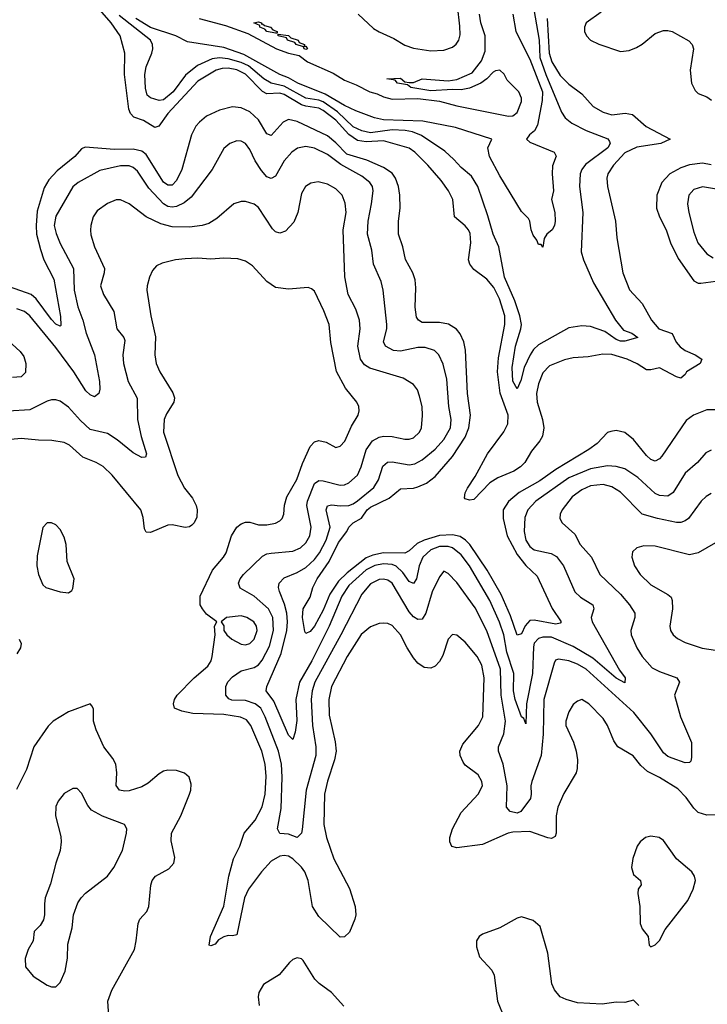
# Model space of a CAD drawing. Header units: inches. Extents: x 1173000 to 1307049, y 522583 to 678455.
# Tile 424 of 617: x 1214543 to 1217732, y 622775 to 627345. Entities that reach past the tile are written whole.
import ezdxf

# ---------------------------------------------------------------- set-up
doc = ezdxf.new("R2010")
doc.units = ezdxf.units.IN
doc.header["$MEASUREMENT"] = 0
doc.layers.add('B2612', color=7, linetype='Continuous')

msp = doc.modelspace()

# ---------------------------------------------------------------- linework, layer by layer
at = {"layer": 'B2612', "color": 5}
for points, elevation in [([(1216915.1, 627464.9), (1216952.9, 627250), (1216955.8, 627170), (1216983.8, 627090), (1217055.5, 626915.5), (1217072.8, 626890), (1217104, 626864), (1217171, 626831), (1217271.4, 626791.4), (1217279.4, 626779.4), (1217282.2, 626770), (1217271.3, 626750), (1217167.2, 626672.8), (1217150.1, 626650), (1217142.3, 626630), (1217139.1, 626570), (1217155.3, 626450), (1217147.7, 626267.7), (1217158.6, 626230), (1217204.4, 626124.4), (1217307.3, 625950), (1217344.2, 625904.2), (1217382, 625890), (1217410.3, 625870), (1217350, 625852.5), (1217330, 625853), (1217310, 625860.4), (1217257.1, 625897.1), (1217190, 625920.7), (1217150, 625924.3), (1217090, 625915), (1216950, 625835.5), (1216926, 625814), (1216910.1, 625790), (1216882.2, 625730), (1216868.1, 625670), (1216850, 625631.8), (1216830, 625667.6), (1216826.6, 625730), (1216842.1, 625830), (1216868.1, 625910), (1216869.9, 625930), (1216863, 625970), (1216840.1, 626040.1), (1216792.5, 626150), (1216765.6, 626290), (1216738.4, 626350), (1216715.1, 626435.1), (1216667.5, 626570), (1216638.7, 626618.7), (1216590, 626658.6), (1216556.7, 626696.7), (1216514.5, 626734.5), (1216407.5, 626807.5), (1216365.1, 626825.1), (1216331.1, 626831.1), (1216270, 626833.3), (1216170, 626820.4), (1216130, 626828.7), (1216090, 626847.6), (1216016.6, 626916.6), (1215950, 626963), (1215930, 626971.2), (1215870, 626980.2), (1215770, 627035.8), (1215709.9, 627050), (1215675.3, 627070), (1215604, 627130), (1215570, 627145.5), (1215510, 627163.9), (1215470, 627168.3), (1215436.5, 627163.5), (1215367.6, 627132.4), (1215312.7, 627087.3), (1215255.5, 627010), (1215210, 626973.3), (1215189.4, 626969.4), (1215150, 626981.5), (1215134.1, 626994.1), (1215127.1, 627027.1), (1215124, 627090), (1215130, 627126), (1215156.6, 627190), (1215160.2, 627210), (1215159.2, 627230), (1215149.9, 627249.9), (1215004.7, 627364.7)], 860), ([(1216989, 627351), (1216999.5, 627190), (1217011.1, 627150), (1217050, 627086.6), (1217090, 627045.1), (1217150, 627001.1), (1217202.7, 626942.7), (1217250, 626915.9), (1217290, 626903.1), (1217351.1, 626911.1), (1217385.1, 626905.1), (1217449.5, 626849.5), (1217559.5, 626790), (1217517.1, 626770), (1217406, 626754), (1217350, 626726.5), (1217297.3, 626670), (1217270.7, 626630), (1217266.8, 626610), (1217269.4, 626570), (1217306.4, 626410), (1217312.4, 626332.4), (1217340.2, 626170), (1217371.7, 626091.7), (1217430, 626027.4), (1217473.6, 625950), (1217507.8, 625910), (1217568.7, 625888.7), (1217588.3, 625848.3), (1217606.9, 625826.9), (1217630.1, 625810.1), (1217676.9, 625790), (1217707.2, 625770), (1217698.6, 625750), (1217635.4, 625710), (1217630, 625698.7), (1217610, 625682), (1217590, 625687.1), (1217510, 625729.9), (1217470, 625719.8), (1217450, 625719.8), (1217407.8, 625747.8), (1217360.9, 625770), (1217288.9, 625791.1), (1217247.7, 625792.3), (1217180, 625780), (1217110, 625776.1), (1217070, 625766.5), (1217001.2, 625738.8), (1216970, 625706.4), (1216950, 625655.4), (1216940.3, 625610), (1216943.4, 625570), (1216967.9, 625490), (1216973.6, 625450), (1216968.3, 625411.7), (1216956.2, 625390), (1216917.7, 625342.3), (1216885.3, 625290), (1216865.8, 625270), (1216834.8, 625250), (1216761.1, 625218.9), (1216723.8, 625196.2), (1216650, 625118.7), (1216630, 625115.6), (1216610, 625120.7), (1216606.3, 625126.3), (1216609.8, 625149.8), (1216619.5, 625170), (1216655.8, 625224.2), (1216712.7, 625330), (1216787.9, 625432.1), (1216807.2, 625470), (1216808.7, 625510), (1216771.1, 625611.1), (1216759.2, 625710), (1216764.6, 625775.4), (1216793.8, 625930), (1216793.3, 625970), (1216769.1, 626050), (1216742.2, 626102.2), (1216710, 626140.5), (1216650, 626185.3), (1216630.6, 626210), (1216624.5, 626230), (1216635.2, 626310), (1216631.9, 626351.9), (1216625.4, 626370), (1216610, 626388.9), (1216560.3, 626430), (1216551.5, 626510), (1216532.3, 626550), (1216498.5, 626598.5), (1216436.7, 626670), (1216375.2, 626730), (1216350, 626748.2), (1216230, 626782.4), (1216150, 626778.3), (1216110, 626784), (1216070, 626812.2), (1216010, 626879.2), (1215950, 626923.3), (1215930, 626933.7), (1215870, 626942.8), (1215850.8, 626950), (1215770, 626997.8), (1215750, 627004.4), (1215690, 627001), (1215670, 627011.9), (1215590, 627091.3), (1215550, 627111.9), (1215510, 627119.8), (1215481.4, 627118.6), (1215454, 627110), (1215370, 627059.7), (1215229.7, 626910), (1215188.9, 626851.1), (1215170, 626844), (1215116.9, 626876.9), (1215072.4, 626892.4), (1215056.4, 626910), (1215049.4, 626930), (1215028.6, 627090), (1215031.1, 627190), (1215008.6, 627270), (1214967.1, 627330), (1214914.5, 627390)], 880), ([(1216113.4, 627370), (1216184, 627304), (1216210, 627287.8), (1216278, 627258), (1216330, 627226.7), (1216370, 627212.3), (1216450, 627200.5), (1216510, 627203.8), (1216550, 627217.7), (1216568.3, 627231.7), (1216580.3, 627250), (1216585.6, 627274.4), (1216584.7, 627315.3), (1216573.9, 627410)], 860), ([(1216831.1, 627370), (1216844, 627290), (1216910, 627162.4), (1216968.7, 627010), (1216967.2, 626970), (1216945.2, 626854.8), (1216930.5, 626829.5), (1216907.8, 626810), (1216894.4, 626790), (1216910, 626775.9), (1217022.8, 626730), (1217031.7, 626711.7), (1217014.1, 626665.9), (1217012.5, 626630), (1217018.9, 626550), (1217010.4, 626510), (1217025.7, 626450), (1217027.2, 626410), (1217023.7, 626390), (1217012.7, 626370), (1216988, 626350), (1216975.5, 626330), (1216970, 626289.2), (1216962, 626302), (1216950, 626302), (1216942.3, 626322.3), (1216924.5, 626344.5), (1216915.3, 626370), (1216909.7, 626409.7), (1216902.7, 626422.7), (1216870, 626454.5), (1216770, 626620.5), (1216721.7, 626710), (1216714.5, 626750), (1216732.4, 626790), (1216564.6, 626844.6), (1216413.7, 626873.7), (1216230, 626879.8), (1216189.3, 626889.3), (1216101.5, 626921.5), (1216050, 626946.1), (1215959.3, 626999.3), (1215833.4, 627050), (1215790, 627074.6), (1215750, 627090.7), (1215583.1, 627183.1), (1215490, 627216.3), (1215321.6, 627241.6), (1215267.7, 627270), (1215150, 627309), (1215081.3, 627350)], 840), ([(1215374.9, 627350), (1215497.2, 627317.2), (1215601.1, 627281.1), (1215733.4, 627210), (1215790.6, 627190), (1215839.2, 627179.2), (1215877.4, 627150), (1215996.4, 627096.4), (1216050, 627064.4), (1216103.3, 627043.3), (1216167.2, 627010), (1216201.5, 627001.5), (1216230, 626986.5), (1216270, 626976.6), (1216390, 626979.7), (1216490, 626966.3), (1216570, 626944.8), (1216810, 626897.2), (1216830, 626899.2), (1216850, 626914.3), (1216870, 626965.7), (1216870, 626981.2), (1216858.6, 627010), (1216803.6, 627063.6), (1216790, 627092.5), (1216770, 627111), (1216750, 627108.3), (1216738.7, 627101.3), (1216710.3, 627070), (1216681.6, 627050), (1216630, 627027), (1216590, 627019.8), (1216550, 627021.3), (1216450, 627014.3), (1216358, 627030), (1216342, 627042), (1216295.3, 627050), (1216284.7, 627064.7), (1216246, 627070), (1216310, 627074), (1216330, 627056), (1216350, 627053.4), (1216370, 627053.4), (1216410, 627070.3), (1216530, 627061.6), (1216570, 627068), (1216642.5, 627097.5), (1216685.5, 627154.5), (1216701.8, 627198.2), (1216701.6, 627270), (1216682.5, 627330), (1216676.3, 627370)], 840), ([(1217240.8, 627379.2), (1217171.2, 627330), (1217162.7, 627310), (1217163.2, 627290), (1217172.2, 627270), (1217190.1, 627250.1), (1217230, 627231.6), (1217330, 627197.1), (1217370, 627201.4), (1217403.5, 627216.5), (1217430, 627232), (1217490, 627280.2), (1217530, 627294), (1217550, 627295.4), (1217570, 627290.2), (1217646.1, 627246.1), (1217662.3, 627230), (1217668.1, 627210), (1217652.6, 627110), (1217658.9, 627050), (1217675.8, 627015.8), (1217690, 627002.8), (1217730, 626986.3), (1217751.5, 626971.5)], 920), ([(1217770, 625533.7), (1217730, 625533.9), (1217668.9, 625510), (1217634.5, 625485.5), (1217521.1, 625318.9), (1217510, 625306.8), (1217490, 625296.8), (1217470, 625304.2), (1217450, 625322.4), (1217390, 625397), (1217350, 625429.8), (1217310, 625437.8), (1217285.7, 625434.3), (1217270, 625428.7), (1217222, 625378), (1217183.5, 625350), (1217030, 625257.6), (1216955.4, 625204.6), (1216859.8, 625150), (1216810.6, 625109.4), (1216786.3, 625070), (1216785.1, 625030), (1216804.8, 624950), (1216850, 624863.1), (1216890, 624812.5), (1216942.9, 624762.9), (1217012.4, 624612.4), (1217054.7, 624550), (1217050, 624544.4), (1217030, 624539.3), (1216930, 624558.7), (1216910, 624556), (1216888.1, 624531.9), (1216870, 624495.3), (1216850, 624488.5), (1216819, 624579), (1216776.7, 624676.7), (1216712.1, 624790), (1216630.6, 624910), (1216611.5, 624930), (1216586.5, 624946.5), (1216550, 624954.6), (1216490, 624950.4), (1216418.8, 624930), (1216386.8, 624913.2), (1216350, 624879.6), (1216330, 624869), (1216230, 624870.4), (1216180.4, 624859.6), (1216150, 624846.8), (1216061.7, 624778.3), (1216021.1, 624738.9), (1215980.9, 624679.1), (1215950, 624604), (1215910, 624529.9), (1215890, 624506.2), (1215870, 624496.2), (1215865.8, 624505.8), (1215855.2, 624570), (1215857.7, 624610), (1215890, 624664.4), (1215902.7, 624710), (1215922.4, 624750), (1215977.9, 624830), (1216022.1, 624917.9), (1216060.4, 624970), (1216070, 624990.2), (1216090.3, 625009.7), (1216128.2, 625031.8), (1216155, 625070), (1216170, 625083), (1216256.4, 625123.6), (1216310, 625168.1), (1216370, 625171.1), (1216390, 625176.6), (1216430, 625194.7), (1216470, 625224.4), (1216550, 625317.8), (1216610, 625407.4), (1216625.7, 625450), (1216634.7, 625510), (1216619.4, 625610), (1216610.8, 625810.8), (1216602.8, 625850), (1216586.8, 625886.8), (1216569.4, 625909.4), (1216531.9, 625931.9), (1216490, 625939.7), (1216410, 625940.2), (1216393.1, 625950), (1216384.3, 625964.3), (1216377.2, 626010), (1216381, 626101), (1216377.5, 626137.5), (1216366.4, 626170), (1216331.8, 626231.8), (1216319.5, 626290), (1216300.2, 626350), (1216299.5, 626410), (1216307.8, 626470), (1216306.2, 626530), (1216300.4, 626570), (1216285.4, 626610), (1216270, 626631.9), (1216230, 626658.7), (1216153.5, 626693.5), (1216060.8, 626720.8), (1216010, 626773.1), (1215970, 626805.3), (1215830, 626872.1), (1215790, 626881.6), (1215765.6, 626870), (1215710, 626807.4), (1215690, 626815.1), (1215650, 626880.2), (1215610, 626917.1), (1215570, 626935.9), (1215530, 626940.2), (1215470, 626924.7), (1215410, 626897.5), (1215376.3, 626870), (1215360.1, 626850), (1215340.1, 626810), (1215294.8, 626650), (1215270, 626598), (1215250, 626576.8), (1215230, 626577.2), (1215210, 626590.5), (1215130, 626719.9), (1215110, 626734.6), (1215070, 626744.4), (1214982.9, 626742.9), (1214846.4, 626753.6), (1214830, 626745.3), (1214798.8, 626710), (1214717.3, 626642.7), (1214678.8, 626601.2), (1214656.1, 626563.9), (1214624, 626456), (1214618.7, 626390), (1214621.1, 626350), (1214638.9, 626278.9), (1214655.4, 626230), (1214700.8, 626140.8), (1214732.7, 625967.3), (1214733.8, 625926.2), (1214730, 625922.6), (1214710, 625932.4), (1214690, 625953.1), (1214618.9, 626050), (1214596.5, 626070), (1214470, 626114.8)], 920), ([(1217750, 625346.9), (1217725.3, 625334.7), (1217686.3, 625290), (1217630, 625240.4), (1217573.8, 625150), (1217550, 625134.2), (1217510, 625136.5), (1217490, 625146.4), (1217410, 625219.9), (1217350, 625260.8), (1217310, 625271.7), (1217270, 625274), (1217190, 625259.9), (1217090, 625218.4), (1216937.7, 625110), (1216899.8, 625070), (1216885.3, 625034.7), (1216883.4, 624970), (1216890.1, 624930), (1216910, 624899.3), (1216930, 624885.2), (1217008.2, 624868.2), (1217033.3, 624853.3), (1217065.4, 624810), (1217118.5, 624690), (1217144.3, 624664.3), (1217201.5, 624630), (1217205.5, 624610), (1217194.2, 624570), (1217198, 624550), (1217325.8, 624325.8), (1217351.4, 624290), (1217350, 624267.8), (1217310, 624289.4), (1217201.2, 624381.2), (1217110, 624435.4), (1217010, 624478.8), (1216970, 624479.7), (1216950, 624473.1), (1216930, 624451.7), (1216925.8, 624434.2), (1216921.3, 624310), (1216894.4, 624170), (1216890, 624077.2), (1216881.2, 624101.2), (1216870, 624109.4), (1216840.6, 624190), (1216833.3, 624230), (1216834.8, 624310), (1216802.6, 624410), (1216788.7, 624490), (1216768.5, 624548.5), (1216724.3, 624650), (1216629.5, 624810), (1216590, 624862), (1216550, 624893.3), (1216530, 624899.4), (1216490, 624899.5), (1216450, 624885), (1216412.8, 624850), (1216395.2, 624810), (1216383.3, 624750), (1216370, 624728.2), (1216350, 624738), (1216319.6, 624779.6), (1216290, 624808.4), (1216270, 624817.1), (1216230, 624819.8), (1216190, 624812.3), (1216150, 624792.2), (1216070, 624719.5), (1216037.8, 624670), (1215978.9, 624530), (1215897.6, 624370), (1215840.1, 624270), (1215823.8, 624190), (1215827.8, 624092.2), (1215821.2, 624038.8), (1215810, 624005.1), (1215790, 624024), (1215721.9, 624181.9), (1215686, 624230), (1215689.1, 624250), (1215756.2, 624403.8), (1215782.7, 624510), (1215785.4, 624550), (1215781.8, 624590), (1215771.9, 624631.9), (1215748.1, 624691.9), (1215743.7, 624710), (1215747, 624730), (1215770, 624755.4), (1215830, 624779.1), (1215870, 624803.3), (1215910, 624839.9), (1215933.9, 624870), (1215965.1, 624930), (1215983.4, 624990), (1215965.3, 625070), (1215971.4, 625088.6), (1215990, 625093.3), (1216030, 625088.3), (1216069.9, 625090.1), (1216090, 625097.6), (1216110, 625112), (1216185.7, 625174.3), (1216206.9, 625210), (1216227.1, 625272.9), (1216248.4, 625291.6), (1216270, 625293.5), (1216350, 625279.5), (1216375.6, 625284.4), (1216410, 625302.1), (1216470, 625351.4), (1216510, 625397.3), (1216540.6, 625450), (1216543.7, 625490), (1216534.1, 625550), (1216523.5, 625676.5), (1216506.7, 625746.7), (1216487.7, 625790), (1216466.3, 625810), (1216423, 625823), (1216390, 625823), (1216310, 625807.2), (1216277.6, 625810), (1216239.4, 625830), (1216230.6, 625850), (1216245.6, 625910), (1216246.2, 625930), (1216229.3, 626089.3), (1216219.1, 626130), (1216183.9, 626210), (1216175.7, 626275.7), (1216156.5, 626350), (1216159.9, 626410), (1216175.5, 626490), (1216181.9, 626550), (1216179.5, 626570), (1216167.2, 626590), (1216130, 626618.2), (1216032.6, 626672.6), (1215970, 626718.8), (1215910, 626748.7), (1215870, 626757.1), (1215831.2, 626748.8), (1215804.7, 626730), (1215770, 626689.8), (1215730, 626618.7), (1215710, 626607.1), (1215690, 626615.4), (1215664.5, 626644.5), (1215635.2, 626690), (1215610, 626743), (1215590, 626769.7), (1215570, 626780.4), (1215550, 626782), (1215518, 626770), (1215490, 626747.6), (1215436.2, 626650), (1215338.9, 626521.1), (1215305.5, 626494.5), (1215270, 626478), (1215250, 626474.9), (1215230, 626478.5), (1215209.3, 626490), (1215142.7, 626562.7), (1215090, 626642.3), (1215070, 626658.2), (1215050, 626665.9), (1215010, 626667.4), (1214915.3, 626644.7), (1214814.7, 626590), (1214790, 626569.8), (1214710, 626432.9), (1214702.9, 626390), (1214711.9, 626351.9), (1214730, 626306.5), (1214793.2, 626190), (1214795.2, 626090), (1214812.2, 626012.2), (1214836.3, 625950), (1214851.5, 625890), (1214889.5, 625790), (1214913.6, 625666.4), (1214914.3, 625630), (1214910, 625609.4), (1214890, 625594.7), (1214870, 625603.9), (1214850, 625621.8), (1214794.6, 625710), (1214710, 625823.4), (1214589.8, 625970), (1214566, 625990), (1214530, 626003.2)], 940), ([(1217750, 626671.5), (1217710, 626678.7), (1217650, 626671.6), (1217610, 626657), (1217558.9, 626630), (1217520.9, 626590), (1217498.9, 626530), (1217497.2, 626470), (1217510.1, 626430.1), (1217541, 626370), (1217562, 626310), (1217596.8, 626236.8), (1217670, 626132.8), (1217690, 626122.4), (1217701.8, 626121.8), (1217772.1, 626132.1)], 920), ([(1217750, 625146), (1217727.4, 625132.6), (1217704.5, 625110), (1217644.5, 625030), (1217630, 625018.7), (1217610, 625011.9), (1217590, 625011.8), (1217502, 625030), (1217430, 625050.7), (1217330, 625151.9), (1217290, 625177), (1217250, 625187.5), (1217190, 625181.8), (1217150, 625163.4), (1217105.5, 625130), (1217059.3, 625070), (1217050.2, 625050), (1217049.1, 625030), (1217058.7, 625010), (1217117.9, 624957.9), (1217142.8, 624910), (1217195, 624850), (1217234.2, 624770), (1217330, 624679.3), (1217371, 624630), (1217396.2, 624590), (1217396.9, 624570), (1217377.3, 624510), (1217379.6, 624490), (1217405.2, 624430), (1217430.1, 624390.1), (1217477.3, 624337.3), (1217510, 624320.2), (1217590.4, 624290), (1217603.1, 624270), (1217580.2, 624210), (1217608.4, 624110), (1217659.3, 623990), (1217659.3, 623920.7), (1217656, 623904), (1217650, 623897.6), (1217630, 623896.5), (1217570, 623917.1), (1217550, 623926), (1217530, 623942), (1217470.6, 624030), (1217391.5, 624130), (1217170.4, 624330), (1217130, 624354.3), (1217090.2, 624369.8), (1217042.4, 624377.6), (1217027.8, 624372.2), (1217021.4, 624358.6), (1216974.7, 624190), (1216971.3, 624028.7), (1216962.1, 623930), (1216917.8, 623810), (1216913.5, 623790), (1216916.1, 623750), (1216912.8, 623730), (1216867.4, 623670), (1216850, 623662.1), (1216818.5, 623670), (1216800.3, 623690), (1216803.7, 623790), (1216785.9, 623890), (1216763.7, 623950), (1216764.5, 623970), (1216788.7, 624031.3), (1216796.5, 624090), (1216775.6, 624210), (1216772.6, 624330), (1216710, 624508.7), (1216655.9, 624615.9), (1216570, 624732.9), (1216530, 624774), (1216510, 624786), (1216490, 624759.3), (1216456, 624690), (1216427.1, 624590), (1216410, 624563.5), (1216390, 624560.6), (1216370, 624574.4), (1216350, 624597.2), (1216270, 624729.8), (1216250, 624743.4), (1216230, 624748.1), (1216210, 624746.4), (1216170, 624726.3), (1216130, 624678.8), (1216032.5, 624490), (1215911.3, 624270), (1215899.5, 624230), (1215894.6, 624190), (1215901.6, 624070), (1215916.3, 623970), (1215915.9, 623930), (1215872, 623770), (1215853.9, 623586.1), (1215850, 623569.4), (1215830.2, 623549.8), (1215790, 623564.8), (1215750, 623568.6), (1215738.2, 623590), (1215755.7, 623684.3), (1215760.8, 623830), (1215757.6, 623890), (1215743.4, 623950), (1215681.5, 624110), (1215661, 624150), (1215635.2, 624170), (1215590, 624185.3), (1215526.9, 624186.9), (1215513.1, 624193.1), (1215499.9, 624210), (1215499.6, 624250), (1215508.5, 624271.5), (1215530, 624295.3), (1215570, 624323.2), (1215630, 624338), (1215650, 624350.8), (1215667.2, 624372.8), (1215701.9, 624438.1), (1215720.8, 624510), (1215716.6, 624570), (1215697.1, 624610), (1215630, 624669.3), (1215566.4, 624706.4), (1215557.3, 624730), (1215564.9, 624750), (1215580.9, 624770), (1215670, 624855.6), (1215690, 624865.9), (1215710, 624869.5), (1215810, 624878.3), (1215846, 624894), (1215870, 624916.9), (1215888.2, 624950), (1215894.5, 624990), (1215875.3, 625090), (1215878.7, 625110), (1215910, 625191.8), (1215930, 625206.7), (1215950, 625205.4), (1216030, 625185), (1216050, 625186.4), (1216070, 625195.3), (1216110, 625231.4), (1216127.1, 625270), (1216150.6, 625349.4), (1216179.4, 625390), (1216210, 625407.7), (1216230, 625411.9), (1216270, 625410.1), (1216330, 625398.3), (1216350, 625398.3), (1216370, 625405), (1216398, 625430), (1216406, 625450), (1216412.1, 625507.9), (1216409.8, 625550), (1216397.5, 625597.5), (1216387.5, 625627.5), (1216370, 625651.1), (1216322, 625682), (1216167.4, 625727.4), (1216142.5, 625742.5), (1216123.2, 625770), (1216111.5, 625830), (1216122.6, 625910), (1216119.5, 625950), (1216102, 626002), (1216066.5, 626070), (1216051.4, 626151.4), (1216043, 626370), (1216057.2, 626450), (1216053, 626493), (1216039, 626530), (1216010, 626559.8), (1215970, 626581.5), (1215927, 626593), (1215893.4, 626586.6), (1215869, 626570), (1215850, 626538), (1215833.5, 626450), (1215814.1, 626405.9), (1215776, 626364), (1215750, 626354.5), (1215730, 626360.4), (1215715, 626375), (1215650, 626473.5), (1215630, 626488.4), (1215590, 626500.4), (1215570, 626501.7), (1215535.5, 626490), (1215457.2, 626422.8), (1215420.5, 626399.5), (1215390, 626389), (1215330, 626381.6), (1215250, 626383), (1215197.3, 626397.3), (1215129.9, 626429.9), (1215050, 626491), (1215010, 626508.4), (1214990, 626508.4), (1214950, 626492.1), (1214902.8, 626457.2), (1214884, 626430), (1214872.7, 626390), (1214871.5, 626368.5), (1214873.4, 626346.6), (1214890.2, 626290), (1214936.3, 626190), (1214935.2, 626170), (1214917.5, 626110), (1214931.2, 626070), (1214980.2, 625990), (1214994.2, 625910), (1215025.5, 625870), (1215030, 625855.5), (1215022, 625790), (1215024.1, 625750), (1215045.7, 625665.7), (1215088.5, 625588.5), (1215089.4, 625490), (1215106, 625410), (1215130.8, 625330), (1215126, 625314), (1215110, 625313.3), (1215070, 625334), (1214995.8, 625395.8), (1214950, 625424.8), (1214870, 625442.6), (1214824.5, 625484.5), (1214770, 625546), (1214730, 625574.8), (1214710, 625580.9), (1214690, 625580.9), (1214670, 625574.2), (1214590, 625534.2), (1214490, 625527.8)], 960), ([(1217830, 626548.9), (1217710, 626569), (1217670, 626556.1), (1217647.1, 626530), (1217640.2, 626490), (1217646.7, 626450), (1217670, 626359.3), (1217688.8, 626310), (1217730, 626257.5), (1217760, 626240)], 940), ([(1217770, 623654.4), (1217730, 623653.1), (1217690, 623665.6), (1217670, 623685.4), (1217634.9, 623734.9), (1217595.8, 623775.8), (1217510, 623828.2), (1217455.7, 623855.7), (1217423.7, 623883.7), (1217388, 623928), (1217316.9, 623970), (1217298.1, 623998.1), (1217269.8, 624070), (1217250, 624101.3), (1217182.9, 624170), (1217150, 624189.6), (1217130, 624182.4), (1217110, 624167.3), (1217090, 624132.3), (1217076.9, 624090), (1217076.2, 624070), (1217111.6, 623991.6), (1217123.9, 623950), (1217130.3, 623910), (1217129.1, 623870), (1217124, 623850), (1217066.5, 623753.5), (1217038.5, 623690), (1217031.5, 623650), (1217031.8, 623570), (1217026.1, 623553.9), (1217010, 623544.8), (1216992.1, 623547.9), (1216910, 623578.1), (1216830, 623574.5), (1216808.5, 623570), (1216690, 623517.3), (1216570, 623500.9), (1216548, 623508), (1216538, 623530), (1216538.8, 623550), (1216549.8, 623590), (1216590, 623666), (1216669.7, 623750), (1216689.7, 623790), (1216687.1, 623810), (1216670, 623839.7), (1216610, 623885.3), (1216599.5, 623899.5), (1216585.4, 623930), (1216584.9, 623950), (1216597.7, 623982.3), (1216670.9, 624069.1), (1216690.5, 624110), (1216697.7, 624290), (1216687.2, 624350), (1216664.7, 624390), (1216610, 624456.1), (1216570, 624488), (1216550, 624492), (1216530, 624469.4), (1216506.4, 624393.6), (1216490, 624365.7), (1216470, 624345.1), (1216450, 624335.3), (1216418.8, 624338.8), (1216390, 624359.2), (1216370, 624383.9), (1216339.8, 624430), (1216309.9, 624489.9), (1216270, 624532.9), (1216250, 624542.4), (1216230, 624545), (1216210, 624542.5), (1216170, 624527.3), (1216127.6, 624492.4), (1216062, 624390), (1215989.7, 624250.3), (1215976.3, 624190), (1215978, 624118), (1216005.7, 623994.3), (1216010.7, 623950), (1216003.4, 623910), (1215970, 623811.3), (1215956.1, 623750), (1215953.3, 623610), (1215966.1, 623550), (1216000.5, 623450), (1216072.4, 623312.4), (1216099.3, 623230), (1216102, 623190), (1216096.9, 623170), (1216072.4, 623110), (1216050, 623088.6), (1216030, 623087.6), (1215930, 623182.4), (1215901.9, 623230), (1215880.8, 623350), (1215865.3, 623390), (1215850, 623412.4), (1215810, 623450.4), (1215790, 623462.2), (1215770, 623465.8), (1215750, 623463.1), (1215710, 623439.3), (1215664, 623390), (1215604, 623310), (1215586.4, 623270), (1215550, 623098), (1215530, 623093.3), (1215510, 623095.1), (1215490, 623088.7), (1215465.9, 623074.1), (1215450, 623055.1), (1215430, 623046.2), (1215422, 623050), (1215427.9, 623090), (1215489.4, 623230.6), (1215512.7, 623370), (1215534.5, 623450), (1215564.1, 623510), (1215583.9, 623570), (1215635.8, 623630), (1215667.9, 623692.1), (1215681.1, 623750), (1215686.6, 623833.4), (1215681.7, 623890), (1215666, 623950), (1215615, 624070), (1215595.1, 624095.1), (1215567.5, 624107.5), (1215490, 624120.1), (1215345.6, 624125.6), (1215295.4, 624135.4), (1215261.1, 624150), (1215257, 624170), (1215261.3, 624190), (1215272.9, 624210), (1215352.4, 624290), (1215415.7, 624344.3), (1215430.6, 624370), (1215435.7, 624390), (1215449.6, 624489.6), (1215446, 624530), (1215458, 624550), (1215410, 624586), (1215390.8, 624610), (1215380.7, 624630), (1215379.4, 624670), (1215436.8, 624790), (1215488.7, 624850), (1215500.3, 624870), (1215525.2, 624950), (1215550, 624989.3), (1215570, 625004.8), (1215590, 625012.8), (1215610, 625012.6), (1215650, 625000.7), (1215690, 625001.3), (1215730, 625007.7), (1215750, 625018.5), (1215760.9, 625030), (1215768.9, 625050), (1215771.9, 625091.9), (1215782.7, 625130), (1215829.2, 625210.8), (1215855, 625285), (1215890, 625363.6), (1215910, 625385.8), (1215930, 625392.4), (1215964.6, 625384.6), (1216010, 625359.5), (1216030, 625365.7), (1216051.4, 625388.6), (1216082.2, 625457.8), (1216112.9, 625510), (1216118, 625530), (1216116, 625550), (1216106.2, 625570), (1216054.4, 625634.4), (1216012.8, 625712.8), (1215986.5, 625846.5), (1215978.1, 625930), (1215954.4, 625994.4), (1215910, 626084.5), (1215896.6, 626096.6), (1215881.7, 626101.7), (1215790, 626093.8), (1215730, 626102.2), (1215689.3, 626129.3), (1215622.4, 626202.4), (1215590, 626223.5), (1215555.2, 626235.2), (1215490, 626238.7), (1215430, 626233.5), (1215370, 626237.5), (1215310, 626234.6), (1215266, 626230), (1215204.6, 626215.4), (1215178.2, 626201.8), (1215159.4, 626180.6), (1215144.6, 626150), (1215134.3, 626110), (1215132.9, 626090), (1215151.3, 625970), (1215172.5, 625872.5), (1215169.3, 625790), (1215176.3, 625750), (1215192.7, 625710), (1215252.7, 625612.7), (1215260.9, 625590), (1215258.2, 625570), (1215223.9, 625516.1), (1215213.1, 625490), (1215209.6, 625430), (1215276.4, 625230), (1215307.4, 625170), (1215344.7, 625124.7), (1215361.6, 625090), (1215366.2, 625070), (1215364.2, 625035.8), (1215352.7, 625010), (1215341, 624999), (1215330, 624991.1), (1215310, 624988.9), (1215250, 625000.3), (1215230, 624998.5), (1215150, 624965.1), (1215130, 624966), (1215122.2, 624982.2), (1215115, 625035), (1215104.4, 625070), (1214971.6, 625231.6), (1214930, 625270.8), (1214897.6, 625290), (1214835.3, 625315.3), (1214774.5, 625370), (1214750, 625383.2), (1214692.7, 625392.7), (1214630, 625392.9), (1214550, 625401.1), (1214470, 625393.6)], 980), ([(1214490, 625855.6), (1214545.1, 625805.1), (1214562, 625782), (1214572.1, 625750), (1214570, 625708.3), (1214550, 625687.5), (1214510, 625683.6)], 940), ([(1217770, 624917.7), (1217690, 624870.6), (1217650, 624861), (1217490, 624902), (1217437.6, 624902.4), (1217405.7, 624894.3), (1217384.8, 624875.2), (1217381.7, 624850), (1217395.5, 624810), (1217420.7, 624770), (1217470, 624722.4), (1217550, 624678), (1217564.2, 624664.2), (1217569.2, 624649.2), (1217570.9, 624610.9), (1217559.3, 624530), (1217562.2, 624510), (1217574.3, 624490), (1217593.6, 624473.6), (1217630, 624454.2), (1217708.6, 624428.6), (1217770, 624419.3)], 980), ([(1214540.7, 624470), (1214549.2, 624450), (1214546, 624430), (1214530, 624401.3)], 980), ([(1214963.1, 622630), (1214952.1, 622790), (1214970, 622840.5), (1215074.8, 623030), (1215083.9, 623070), (1215092.3, 623150), (1215100.5, 623170), (1215133.2, 623206.8), (1215142.7, 623230), (1215151.6, 623328.4), (1215157.6, 623350), (1215172.8, 623370), (1215235.5, 623404.5), (1215258.2, 623430), (1215262.6, 623457.4), (1215246.1, 623533.9), (1215247.1, 623570), (1215289.8, 623650), (1215331.1, 623750), (1215337.4, 623770), (1215337.7, 623797.7), (1215329.7, 623829.7), (1215308.2, 623848.2), (1215270, 623860.5), (1215230, 623861.7), (1215210, 623856.8), (1215190, 623844.8), (1215138.3, 623801.7), (1215110, 623784.3), (1215050, 623765.9), (1215030, 623764.3), (1215005.4, 623770), (1214990.7, 623790.7), (1214993.6, 623850), (1214988.5, 623890), (1214975.6, 623915.6), (1214933.8, 623970), (1214897.7, 624050), (1214886, 624090), (1214884.9, 624144.9), (1214879.7, 624159.7), (1214870, 624169.4), (1214770, 624132.4), (1214698, 624090), (1214674.4, 624065.6), (1214607.8, 623970), (1214574.7, 623865.3), (1214528.1, 623771.9)], 1020), ([(1217415.3, 622770), (1217390, 622795.3), (1217350, 622784), (1217310, 622785.2), (1217244.4, 622775.6), (1217130, 622782), (1217077, 622797), (1217049.6, 622810), (1217022.9, 622842.9), (1217011, 622871), (1216993.2, 623013.2), (1216956.6, 623136.6), (1216924.8, 623164.8), (1216870, 623180.7), (1216850, 623175.6), (1216770, 623129.7), (1216690, 623100.5), (1216674.9, 623090), (1216661.3, 623070), (1216662.5, 623042.5), (1216676, 622996), (1216733.2, 622933.2), (1216743.7, 622910), (1216759.5, 622790), (1216791.6, 622710)], 1020), ([(1216046.1, 622766.1), (1215989.9, 622829.9), (1215931.8, 622871.8), (1215911.7, 622891.7), (1215858.3, 622978.3), (1215850, 622986.9), (1215830, 622990.9), (1215810, 622984), (1215793.7, 622970), (1215747, 622913), (1215673.1, 622866.9), (1215652.4, 622830), (1215649.7, 622810), (1215653.6, 622770)], 1020)]:
    msp.add_lwpolyline(points, dxfattribs=dict(at, elevation=elevation))
for points, elevation in [([(1215664.7, 627324.7), (1215670, 627326), (1215678.5, 627318.5), (1215706, 627310), (1215717.1, 627297.1), (1215738, 627290), (1215738, 627282), (1215730, 627282), (1215689.8, 627289.8), (1215680.2, 627300.2), (1215657.2, 627310), (1215657.2, 627317.2), (1215629.1, 627330.9), (1215650, 627334.4), (1215664.7, 627330)], 840), ([(1215862, 627222), (1215870, 627222), (1215878, 627210), (1215870, 627206.6), (1215862, 627210), (1215859, 627219), (1215825.2, 627230), (1215819.5, 627239.5), (1215785.2, 627250), (1215780.4, 627260.4), (1215742, 627270), (1215742, 627278), (1215790, 627272), (1215800.5, 627260.5), (1215834, 627250), (1215839.6, 627239.6), (1215864.7, 627230)], 840), ([(1214690, 625009.4), (1214670, 625009.2), (1214650, 624988), (1214623.6, 624856.4), (1214622.3, 624810), (1214630, 624770.8), (1214650, 624721.6), (1214664.9, 624710), (1214730, 624690.4), (1214770, 624685.5), (1214784.8, 624695.2), (1214790, 624704.7), (1214795.4, 624750), (1214763.9, 624830), (1214759.1, 624910), (1214750, 624944), (1214730, 624979.3), (1214710, 625000.9)], 1020), ([(1215570, 624578), (1215502, 624570), (1215478, 624550), (1215490, 624532), (1215490.4, 624510), (1215503.8, 624490), (1215526.5, 624470), (1215570, 624446.3), (1215590, 624443.2), (1215610, 624449.4), (1215630, 624470.3), (1215644.7, 624510), (1215642.1, 624530), (1215629.8, 624550), (1215596.9, 624570)], 980), ([(1214810, 623776.2), (1214790, 623776.2), (1214750, 623753.6), (1214721.3, 623718.7), (1214710, 623693.2), (1214709.2, 623650), (1214733.5, 623553.5), (1214735.8, 623530), (1214731.3, 623490), (1214710.2, 623430), (1214685.2, 623334.8), (1214661.6, 623270), (1214657.5, 623242.5), (1214658.7, 623190), (1214653, 623167), (1214638.3, 623141.7), (1214610, 623114), (1214604.9, 623070), (1214582, 623030), (1214568.7, 622988.7), (1214570.6, 622950), (1214606.1, 622906.1), (1214670, 622864.9), (1214690, 622857.3), (1214710, 622857.3), (1214730, 622876), (1214753.3, 622930), (1214764.2, 622990), (1214765.6, 623054.4), (1214786.6, 623130), (1214793, 623190), (1214813.1, 623246.9), (1214827.6, 623270), (1214848.7, 623291.3), (1214949.8, 623370.2), (1214979.7, 623410), (1215019.8, 623490), (1215039.1, 623570), (1215039.7, 623590), (1215029.4, 623610), (1214927.8, 623647.8), (1214876.8, 623676.8), (1214858.4, 623698.4), (1214830, 623756)], 1040), ([(1217470, 623555.9), (1217446, 623550), (1217421.3, 623530), (1217406.7, 623510), (1217387.5, 623452.5), (1217381.1, 623410), (1217390, 623377.3), (1217422.8, 623350), (1217424.9, 623330), (1217412.2, 623310), (1217410.3, 623290), (1217419.6, 623230), (1217421.6, 623150), (1217430, 623126), (1217458, 623090), (1217462, 623050), (1217470, 623042), (1217490, 623052), (1217510, 623072), (1217537.7, 623122.3), (1217642.5, 623257.5), (1217667.4, 623310), (1217678, 623350), (1217673.5, 623370), (1217661.1, 623390), (1217589.9, 623449.9), (1217530, 623535.3), (1217509.4, 623550)], 1020)]:
    msp.add_lwpolyline(points, close=True, dxfattribs=dict(at, elevation=elevation))

doc.saveas('drawing.dxf')
